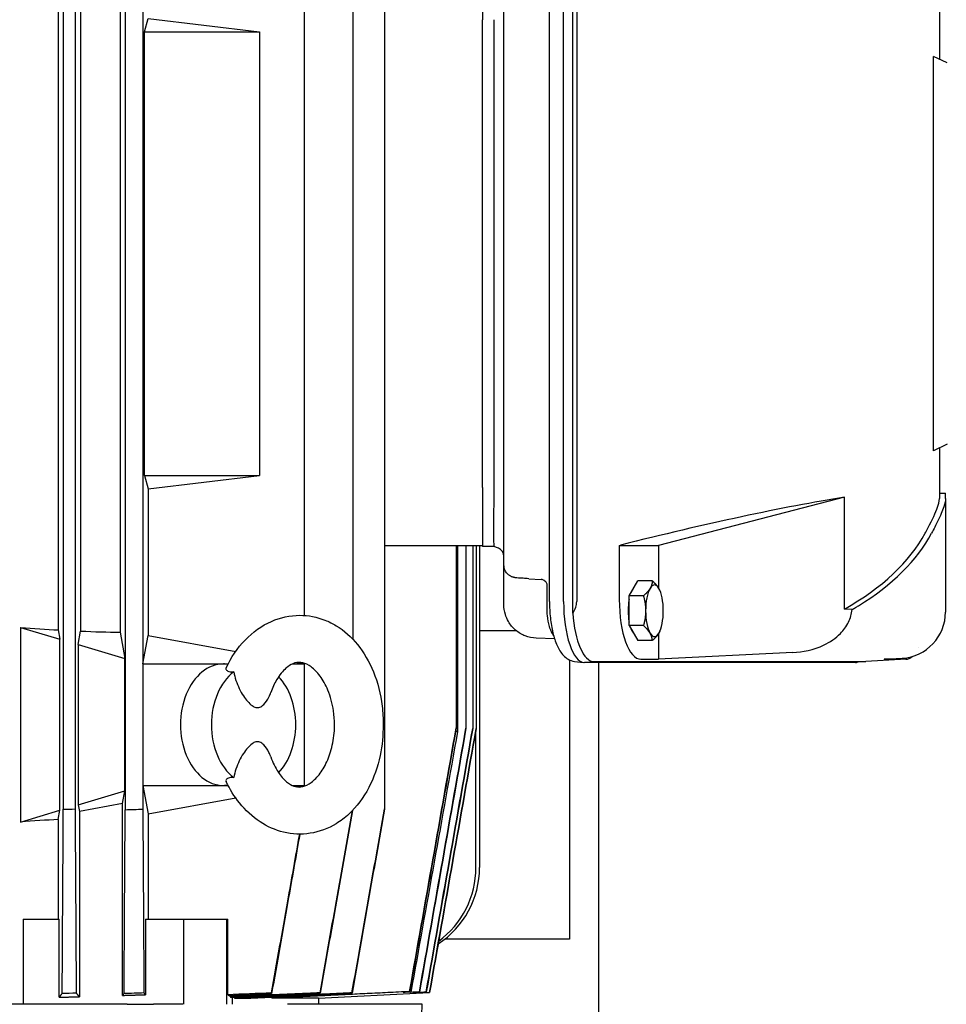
# Model space of a CAD drawing. Header units: inches. Extents: x 5 to 1128, y -85 to 748.
# Tile 311 of 656: x 421 to 433, y 592 to 605. Entities that reach past the tile are written whole.
import ezdxf

# ---------------------------------------------------------------- set-up
doc = ezdxf.new("R2010")
doc.units = ezdxf.units.IN
doc.header["$LTSCALE"] = 32
doc.header["$MEASUREMENT"] = 0
doc.layers.add('Dimension (ANSI)', color=7, linetype='Continuous', lineweight=25)
doc.layers.add('Visible (ANSI)', color=7, linetype='Continuous', lineweight=30)
doc.styles.add('Note Text (ANSI)', font='tahoma.ttf')
doc.dimstyles.new('SB Fraction-16 (ANSI)', dxfattribs={"dimscale": 32, "dimtxt": 0.125, "dimasz": 0.098425, "dimexe": 0.125, "dimexo": 0.0625, "dimgap": 0.031496, "dimtad": 0, "dimtih": 1, "dimtoh": 1, "dimdec": 4, "dimrnd": 1e-08, "dimzin": 0, "dimdsep": 46, "dimlunit": 5, "dimtxsty": 'Note Text (ANSI)', "dimcen": 0.09, "dimdle": 0.393701, "dimclrd": 256, "dimclre": 256, "dimclrt": 256, "dimadec": 0, "dimazin": 3, "dimtfac": 0.96, "dimtofl": 0, "dimtmove": 0, "dimatfit": 3, "dimfxl": 1, "dimfrac": 2, "dimtolj": 1, "dimtzin": 12, "dimlwd": -1, "dimlwe": -1, "dimarcsym": 0})

# ---------------------------------------------------------------- blocks, each defined once
blk = doc.blocks.new('*D19')
at = {"layer": 'Defpoints', "color": 0, "transparency": 16777216}
for p in [(484.781, 699.94), (324.685, 555.94), (484.781, 555.94)]:
    blk.add_point(p, dxfattribs=at)
at = {"layer": 'Dimension (ANSI)', "transparency": 16777216}
for p, q in [((482.781, 699.94), (320.685, 699.94)), ((324.685, 696.79), (324.685, 635.454)), ((324.685, 559.089), (324.685, 629.425)), ((482.781, 555.94), (320.685, 555.94))]:
    blk.add_line(p, q, dxfattribs=at)
for points in [[(324.16, 696.79), (325.21, 696.79), (324.685, 699.94)], [(324.16, 559.089), (325.21, 559.089), (324.685, 555.94)]]:
    blk.add_solid(points, dxfattribs=at)
at = {"layer": 'Dimension (ANSI)', "transparency": 16777216, "insert": (320.552, 634.446), "char_height": 4, "attachment_point": 1, "style": 'Note Text (ANSI)'}
blk.add_mtext('\\A1;144', dxfattribs=at)

msp = doc.modelspace()

# ---------------------------------------------------------------- linework, layer by layer
at = {"layer": 'Visible (ANSI)'}
for p, q in [((422.03656, 609.26767), (422.03656, 594.87173)), ((422.18863, 609.26359), (422.18863, 594.87581)), ((422.83797, 609.27317), (422.83797, 594.86623)), ((425.78484, 609.26359), (425.78484, 597.07661)), ((426.19693, 609.26352), (426.19693, 594.87588)), ((423.06608, 607.38466), (423.06608, 596.75474)), ((425.15592, 607.38466), (425.15592, 597.38289)), ((421.97168, 606.94448), (421.97168, 597.19492)), ((422.2609, 606.95919), (422.2609, 597.18021)), ((422.77271, 606.97501), (422.77271, 597.16439)), ((428.63552, 597.41322), (428.63552, 606.72618)), ((428.33449, 597.56183), (428.33449, 606.57758)), ((428.51677, 597.56183), (428.51677, 606.57758)), ((428.68651, 606.57745), (428.68651, 597.56195)), ((427.74372, 598.03684), (427.74372, 606.10256)), ((427.46813, 605.23781), (427.46813, 605.1004)), ((433.38601, 605.24119), (433.38601, 604.58545)), ((423.08623, 604.94372), (423.1366, 605.11728)), ((423.1366, 605.11728), (424.579, 604.94372)), ((427.46813, 599.039), (427.46813, 605.1004)), ((427.61503, 605.1004), (427.61503, 599.039)), ((423.08623, 599.19569), (423.08623, 604.94372)), ((423.08623, 604.94372), (424.579, 604.94372)), ((424.579, 604.94372), (424.579, 599.19569)), ((433.30739, 599.51729), (433.30739, 604.62211)), ((433.48444, 604.53955), (433.30739, 604.62211)), ((433.48444, 599.59985), (433.30739, 599.51729)), ((433.38601, 599.55395), (433.38601, 598.89821)), ((423.08623, 599.19569), (423.1366, 599.02212)), ((423.08623, 599.19569), (424.579, 599.19569)), ((423.1366, 599.02212), (424.579, 599.19569)), ((423.1366, 599.02212), (423.1366, 597.12398)), ((427.46813, 599.039), (427.46813, 598.90159)), ((427.46813, 598.90159), (427.46813, 598.29017)), ((432.15443, 598.91542), (429.74786, 598.29017)), ((432.15443, 597.46521), (432.15443, 598.91542)), ((433.38601, 598.96654), (433.46475, 598.96654)), ((433.46475, 598.89821), (433.46475, 598.96654)), ((433.46475, 598.89821), (433.46475, 597.51108)), ((426.19693, 598.29017), (427.46813, 598.29017)), ((427.12577, 598.29017), (427.12577, 595.92684)), ((427.14302, 598.29017), (427.14302, 595.87721)), ((427.25247, 598.29017), (427.25247, 595.92247)), ((427.34024, 598.29017), (427.34024, 595.91929)), ((427.38394, 598.29017), (427.38394, 595.91752)), ((427.42876, 598.29017), (427.42876, 594.11695)), ((427.46813, 598.29017), (427.46813, 598.27796)), ((427.61503, 598.27796), (427.46813, 598.27796)), ((427.67176, 598.25387), (427.61503, 598.27796)), ((429.23805, 598.29017), (429.25216, 598.29372)), ((429.23805, 598.29017), (429.74786, 598.29017)), ((429.23805, 598.29017), (429.23805, 597.58911)), ((429.74786, 598.29017), (429.74786, 597.73961)), ((427.74372, 597.5219), (427.74372, 598.03684)), ((428.06718, 597.85905), (428.22742, 597.85)), ((428.30426, 597.46285), (428.30426, 597.76348)), ((429.36532, 597.63692), (429.47978, 597.83013)), ((429.66626, 597.83013), (429.47978, 597.83013)), ((429.76651, 597.70349), (429.76512, 597.70679)), ((429.36532, 597.25051), (429.36532, 597.63692)), ((429.55181, 597.63692), (429.36532, 597.63692)), ((432.2545, 597.46021), (432.15443, 597.46521)), ((433.46475, 597.51108), (433.46475, 597.42624)), ((421.48279, 597.22792), (421.48279, 594.70676)), ((421.48279, 597.22792), (421.99296, 597.07545)), ((421.97168, 597.19492), (421.99296, 597.07545)), ((429.36532, 597.25051), (429.47978, 597.0573)), ((429.55181, 597.25051), (429.36532, 597.25051)), ((421.99296, 594.85923), (421.99296, 597.07545)), ((422.2275, 597.00536), (422.2609, 597.18021)), ((422.77271, 597.16439), (422.83327, 596.82432)), ((423.06608, 596.75474), (423.1366, 597.12398)), ((423.1366, 597.12398), (424.27004, 596.91673)), ((427.42876, 597.18978), (427.89834, 597.18978)), ((428.40075, 597.07877), (428.16175, 597.08782)), ((429.74786, 597.14782), (429.74786, 596.81474)), ((429.76651, 597.18395), (429.76512, 597.18065)), ((422.2275, 597.00536), (422.2275, 594.92932)), ((422.2275, 597.00536), (422.83327, 596.82432)), ((429.66626, 597.0573), (429.47978, 597.0573)), ((422.83327, 595.11036), (422.83327, 596.82432)), ((429.51951, 596.81474), (429.74786, 596.81474)), ((431.48483, 596.90301), (429.74786, 596.81474)), ((432.95635, 596.81489), (432.43015, 596.78497)), ((432.66829, 596.81474), (432.90325, 596.82926)), ((432.95111, 596.81474), (432.66829, 596.81474)), ((423.06608, 596.75474), (424.111, 596.75474)), ((423.06608, 596.75474), (423.06608, 595.17994)), ((424.111, 596.75474), (424.17174, 596.75474)), ((424.17073, 596.7528), (424.12558, 596.75447)), ((425.0041, 596.75474), (425.15592, 596.75474)), ((425.06071, 596.77215), (425.15592, 596.75474)), ((425.15592, 596.76368), (425.15592, 596.75474)), ((425.15592, 596.75474), (425.15592, 595.17994)), ((428.59313, 596.80715), (428.59313, 593.18978)), ((428.65998, 596.78796), (428.77578, 596.775)), ((432.29822, 596.77443), (428.78608, 596.77443)), ((428.91201, 596.78483), (432.4249, 596.78483)), ((428.96813, 596.77443), (428.96813, 590.43978)), ((427.12577, 595.9244), (427.12577, 595.92684)), ((427.25247, 595.92069), (427.25247, 595.92247)), ((427.34024, 595.91822), (427.34024, 595.91929)), ((427.38134, 594.11695), (427.38134, 595.90242)), ((427.38394, 595.91716), (427.38394, 595.91752)), ((423.06608, 595.17994), (424.111, 595.17994)), ((423.06608, 595.17994), (423.1366, 594.8107)), ((423.06608, 595.17994), (423.06608, 594.87349)), ((424.111, 595.17994), (424.17175, 595.17994)), ((424.17074, 595.18188), (424.12558, 595.18021)), ((425.0041, 595.17994), (425.15592, 595.17994)), ((425.06071, 595.16253), (425.15592, 595.17994)), ((425.15592, 595.17994), (425.15592, 595.171)), ((422.2275, 594.92932), (422.83327, 595.11036)), ((422.80378, 594.94477), (422.83327, 595.11036)), ((422.2275, 594.92932), (422.2441, 594.84243)), ((422.80378, 594.94477), (422.2441, 594.84243)), ((422.80378, 592.46061), (422.80378, 594.94477)), ((423.1366, 594.8107), (424.27006, 595.01795)), ((421.48279, 594.70676), (421.99296, 594.85923)), ((421.97168, 594.73976), (421.99296, 594.85923)), ((422.2441, 594.84243), (422.2441, 592.4438)), ((423.1366, 594.8107), (423.1366, 593.44765)), ((426.19693, 594.87249), (426.19693, 594.87588)), ((421.97168, 594.73976), (421.97168, 593.44765)), ((421.51607, 593.44765), (421.51607, 592.34529)), ((421.51607, 593.44765), (421.98141, 593.44765)), ((421.98141, 592.43638), (421.98141, 593.44765)), ((423.10063, 593.44765), (423.59268, 593.44765)), ((423.10063, 593.44765), (423.10063, 592.47004)), ((423.59268, 593.44765), (423.59268, 592.34529)), ((423.59268, 593.44765), (424.14946, 593.44765)), ((424.14946, 593.44765), (424.16664, 593.44765)), ((424.14946, 593.44765), (424.14946, 592.34529)), ((424.16664, 592.47004), (424.16664, 593.44765)), ((428.59313, 593.18978), (426.97919, 593.18978)), ((425.34215, 592.42403), (426.69539, 592.49495)), ((426.63669, 592.50284), (426.63564, 592.49693)), ((426.65205, 592.49638), (426.73775, 592.50085)), ((426.78125, 592.50018), (426.68667, 592.49525)), ((426.6872, 592.49821), (426.68667, 592.49525)), ((426.69212, 592.49506), (426.78141, 592.49974)), ((426.69544, 592.49523), (426.69539, 592.49495)), ((426.78141, 592.49974), (426.78125, 592.50018)), ((424.19655, 592.4438), (424.19655, 592.46143)), ((424.22197, 592.4371), (424.22197, 592.34529)), ((424.25534, 592.43859), (424.25534, 592.42403)), ((424.25534, 592.42403), (424.41357, 592.42403)), ((424.73932, 592.43944), (424.73932, 592.42403)), ((425.34215, 592.42403), (424.73932, 592.42403)), ((425.34215, 592.42403), (425.34215, 592.34529)), ((422.86336, 592.34529), (412.07291, 592.34529)), ((422.86336, 592.34529), (423.20675, 592.34529)), ((423.5825, 592.34529), (423.20675, 592.34529)), ((424.93913, 592.34529), (424.94072, 592.34529)), ((426.68486, 592.34529), (424.94072, 592.34529)), ((426.67042, 591.79411), (426.68486, 592.34529))]:
    msp.add_line(p, q, dxfattribs=at)
for centre, radius, start, end in [((427.62561, 598.14515), 0.11811, 0, 67), ((415.81196, 829.59804), 234.80882, 271.5190435, 271.5561653), ((414.24927, 868.14192), 273.41062, 271.8001385, 271.8479665)]:
    msp.add_arc(centre, radius, start, end, dxfattribs=at)
for centre, major_axis, ratio, start_param, end_param in [((427.63349, 599.16829), (-0.01835, -0.89036), 0.01792426, 4.858483, 5.56724606), ((429.25216, 597.91488), (-4.13287, -1.0489), 0.08613948, 3.91222449, 4.69053083), ((427.63349, 599.16829), (-0.01835, -0.89036), 0.01792426, 5.56724606, 6.27600912), ((429.25216, 599.14618), (-4.13386, 0), 0.57103242, 2.34910267, 2.84150954), ((429.25216, 599.14618), (-4.2126, 0), 0.57103242, 2.39218261, 2.8472881), ((428.22436, 598.01579), (-0.00453, 0.16581), 0.32421036, 3.11439165, 3.11450428), ((428.35013, 597.93), (-0.07517, -0.1011), 0.00689608, 6.28225128, 6.28336823), ((429.45758, 597.44372), (0, 0.30709), 0.34202014, 0.34487504, 0.70232251), ((429.69435, 597.44372), (0, 0.33465), 0.34202014, 0.52359878, 1.57079633), ((429.69435, 597.44372), (0, 0.33465), 0.34202014, 5.75958653, 6.80678408), ((429.69435, 597.44372), (0, -0.33465), 0.34202014, 1.57079633, 2.61799388), ((429.52464, 597.60323), (-0.00591, -0.78848), 0.36339547, 4.73301392, 6.28590934), ((429.45758, 597.44372), (0, 0.30709), 0.34202014, 1.0725023, 2.06909035), ((428.78608, 597.56183), (0, -0.7874), 0.34202014, 4.71238898, 6.28318531), ((425.74789, 597.41723), (-2.93833, -0.1559), 0.26757479, 2.94084477, 3.12739723), ((428.91714, 597.57331), (0.00591, 0.78848), 0.36339547, 1.77797373, 3.14431669), ((429.69435, 597.44372), (0, 0.33465), 0.34202014, 1.57079633, 2.61799388), ((429.69435, 597.44372), (0, -0.33465), 0.34202014, 0.52359878, 1.57079633), ((432.8742, 597.41883), (0.41622, 0.42423), 0.98752761, 3.97292895, 5.49452572), ((417.46813, 599.27197), (-7.86896, 1.54437), 0.18267581, 2.14165677, 2.21551551), ((429.45758, 597.44372), (0, -0.30709), 0.34202014, 5.5808628, 5.93831026), ((417.46813, 599.27197), (-7.86896, 1.54437), 0.18267581, 2.26103047, 2.34581184), ((429.69435, 597.44372), (0, -0.33465), 0.34202014, 5.75958653, 6.80678408), ((432.95037, 597.60323), (0.00084, -0.78848), 0.34201852, 0.63917189, 0.63917411), ((432.95037, 597.60323), (0.00084, -0.78848), 0.34201852, 6.28282246, 6.59102405), ((424.111, 595.96734), (0, -0.7874), 0.70710678, 3.14159265, 6.28318531), ((424.111, 595.96734), (0, 0.7874), 0.70710678, 6.25699639, 6.28318531), ((432.29822, 597.56183), (0, -0.7874), 0.34202014, 0, 0.16271096), ((432.42417, 597.57331), (0.00084, -0.78848), 0.34201852, 6.28282246, 6.30226469), ((424.50075, 595.96734), (0, 0.77297), 0.70710678, 0.48555362, 2.65603904), ((424.50075, 595.96734), (0, -0.77297), 0.70710678, 0.6356983, 2.50590151), ((426.11046, 595.90865), (-1.16512, 0.03584), 0.00058346, 3.62326477, 3.6684693), ((424.111, 595.96734), (0, -0.7874), 0.70710678, 0, 0.02618892), ((417.46813, 592.66271), (-7.86896, -1.54437), 0.18267581, 4.0676698, 4.14152854), ((426.24726, 594.11695), (-1.18151, 0), 0.99965732, 2.14806146, 3.14159265), ((426.19902, 594.11695), (-1.18232, 0), 0.99897186, 2.20404354, 3.14159265), ((415.87538, 825.84607), (-233.65248, 13.34579), 0.99743829, 1.65397313, 1.65474895), ((408.68103, 825.84607), (16.71382, -233.43573), 0.00407914, 6.25614296, 6.25691878), ((397.11195, 801.19744), (28.6813, -208.75665), 0.00219871, 6.26047447, 6.26133594), ((374.21068, 779.31575), (52.32202, -186.83099), 0.00103872, 6.26627345, 6.26727458), ((370.42962, 765.74838), (56.22475, -173.25602), 0.00039213, 6.27064436, 6.27171053), ((368.32059, 756.59575), (58.41857, -164.09856), 0.00008476, 6.27535999, 6.27647476)]:
    msp.add_ellipse(centre, major_axis=major_axis, ratio=ratio, start_param=start_param, end_param=end_param, dxfattribs=at)
for points, knots in [([(433.20128, 598.4484), (433.20555, 598.45628), (433.20976, 598.46408), (433.27614, 598.58775), (433.32321, 598.68435), (433.37319, 598.81504), (433.38559, 598.86189), (433.38601, 598.89701), (433.38601, 598.89761), (433.38601, 598.89821)], [-19.11534146, -19.11534146, -19.11534146, -19.11534146, -18.99524132, -18.99524132, -17.1908086, -17.1908086, -15.85962364, -15.85962364, -15.83630379, -15.83630379, -15.83630379, -15.83630379]), ([(433.46475, 598.89821), (433.46471, 598.87037), (433.45695, 598.83417), (433.42451, 598.73709), (433.39636, 598.67247), (433.33932, 598.55508), (433.31313, 598.50401), (433.28363, 598.4484)], [-37.07562543, -37.07562543, -37.07562543, -37.07562543, -36.00645193, -36.00645193, -34.68959629, -34.68959629, -33.83603412, -33.83603412, -33.83603412, -33.83603412]), ([(428.06718, 597.85905), (428.03976, 597.8606), (428.01381, 597.86216), (427.96821, 597.86511), (427.94817, 597.86653), (427.91523, 597.86917), (427.90435, 597.87), (427.88643, 597.8726), (427.88227, 597.87325), (427.87393, 597.875), (427.87062, 597.87577), (427.86258, 597.87792), (427.85768, 597.87944), (427.84639, 597.88356), (427.83991, 597.88638), (427.82307, 597.89504), (427.81293, 597.90173), (427.79087, 597.91998), (427.77953, 597.93272), (427.76073, 597.96165), (427.75336, 597.97841), (427.74549, 598.00909), (427.74372, 598.02301), (427.74372, 598.03684)], [0.00003514, 0.00003514, 0.00003514, 0.00003514, 0.2252738, 0.2252738, 0.45485107, 0.45485107, 0.69628572, 0.69628572, 0.7564917, 0.7564917, 0.78895244, 0.78895244, 0.83064854, 0.83064854, 0.88519848, 0.88519848, 0.97695667, 0.97695667, 1.10408229, 1.10408229, 1.24012158, 1.24012158, 1.34549821, 1.34549821, 1.34549821, 1.34549821]), ([(428.30227, 597.78675), (428.3012, 597.7928), (428.29913, 597.79897), (428.29308, 597.81047), (428.28901, 597.81597), (428.28142, 597.82371), (428.27827, 597.82644), (428.27496, 597.8289)], [0, 0, 0, 0, 0.051649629, 0.051649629, 0.103195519, 0.103195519, 0.134650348, 0.134650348, 0.134650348, 0.134650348]), ([(428.38639, 597.12753), (428.38099, 597.13476), (428.37599, 597.14228), (428.35505, 597.17726), (428.34272, 597.20779), (428.32055, 597.28337), (428.31211, 597.33146), (428.30544, 597.40792), (428.30426, 597.43546), (428.30426, 597.46285)], [0.313453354, 0.313453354, 0.313453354, 0.313453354, 0.401030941, 0.401030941, 0.709967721, 0.709967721, 1.098332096, 1.098332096, 1.306997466, 1.306997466, 1.306997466, 1.306997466]), ([(428.33449, 597.56183), (428.33449, 597.4911), (428.33821, 597.4204), (428.35293, 597.28442), (428.3639, 597.21918), (428.39291, 597.09859), (428.41084, 597.04329), (428.45508, 596.94468), (428.48094, 596.90105), (428.53387, 596.84548), (428.55411, 596.82856), (428.60209, 596.80136), (428.63015, 596.7913), (428.65998, 596.78796)], [4.71238898, 4.71238898, 4.71238898, 4.71238898, 5.01889542, 5.01889542, 5.32540185, 5.32540185, 5.63190829, 5.63190829, 5.93841472, 5.93841472, 6.09166794, 6.09166794, 6.24492116, 6.24492116, 6.24492116, 6.24492116]), ([(431.48483, 596.90301), (431.6147, 596.90961), (431.75776, 596.93677), (431.96863, 597.03733), (432.04198, 597.08671), (432.14503, 597.19255), (432.18107, 597.24196), (432.23265, 597.348), (432.24883, 597.40326), (432.2545, 597.46021)], [0.00000021, 0.00000021, 0.00000021, 0.00000021, 0.99464053, 0.99464053, 1.58301663, 1.58301663, 1.99047802, 1.99047802, 2.37536891, 2.37536891, 2.37536891, 2.37536891]), ([(432.2545, 597.46021), (432.26863, 597.46795), (432.28256, 597.47579), (432.30978, 597.49156), (432.32309, 597.49949), (432.33616, 597.50752)], [-0.31896318, -0.31896318, -0.31896318, -0.31896318, -0.158496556, -0.158496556, 0, 0, 0, 0]), ([(424.14595, 596.7028), (424.20987, 596.83791), (424.29297, 596.96186), (424.48941, 597.16689), (424.60586, 597.25099), (424.84764, 597.3571), (424.9747, 597.38467), (425.21076, 597.38473), (425.32276, 597.36294), (425.47619, 597.30244), (425.52487, 597.27808), (425.57127, 597.24981)], [0, 0, 0, 0, 1.19217119, 1.19217119, 2.38056754, 2.38056754, 3.46946209, 3.46946209, 4.4431177, 4.4431177, 4.91720331, 4.91720331, 4.91720331, 4.91720331]), ([(428.16175, 597.08782), (428.11381, 597.08964), (428.06557, 597.09963), (427.97542, 597.13477), (427.9324, 597.16049), (427.85871, 597.22382), (427.82683, 597.262), (427.78579, 597.33274), (427.7723, 597.36362), (427.76258, 597.3955)], [0.0000264, 0.0000264, 0.0000264, 0.0000264, 0.3778871, 0.3778871, 0.75898764, 0.75898764, 1.13282172, 1.13282172, 1.38753073, 1.38753073, 1.38753073, 1.38753073]), ([(425.57127, 597.24981), (425.67476, 597.18674), (425.76788, 597.10327), (425.93029, 596.90364), (425.99999, 596.78326), (426.10915, 596.51539), (426.14817, 596.36299), (426.17573, 596.12883), (426.17985, 596.04797), (426.17985, 595.96734)], [0, 0, 0, 0, 1.05742898, 1.05742898, 2.17878237, 2.17878237, 3.37570981, 3.37570981, 3.9901174, 3.9901174, 3.9901174, 3.9901174]), ([(424.14595, 596.70278), (424.1436, 596.69781), (424.1427, 596.69273), (424.14495, 596.67808), (424.15264, 596.66914), (424.17571, 596.65857), (424.18678, 596.65558), (424.21343, 596.65164), (424.22895, 596.65083), (424.24566, 596.65097)], [-0.723131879, -0.723131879, -0.723131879, -0.723131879, -0.58911018, -0.58911018, -0.329876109, -0.329876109, -0.169082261, -0.169082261, -0.000001, -0.000001, -0.000001, -0.000001]), ([(425.22013, 596.73367), (425.18041, 596.75788), (425.14514, 596.76906), (425.07896, 596.77752), (425.0485, 596.77365), (424.98332, 596.74602), (424.95245, 596.72737), (424.87954, 596.66325), (424.83634, 596.61136), (424.77075, 596.49953), (424.74524, 596.44435), (424.72432, 596.38484)], [0, 0, 0, 0, 0.68616306, 0.68616306, 1.51835895, 1.51835895, 2.09476164, 2.09476164, 2.80729168, 2.80729168, 3.33890576, 3.33890576, 3.33890576, 3.33890576]), ([(425.54985, 595.96734), (425.54985, 596.02714), (425.54537, 596.08735), (425.52302, 596.24069), (425.49804, 596.33315), (425.43605, 596.48389), (425.40055, 596.54695), (425.32548, 596.648), (425.28503, 596.68778), (425.23834, 596.72203), (425.22911, 596.7282), (425.22013, 596.73367)], [0, 0, 0, 0, 0.45567611, 0.45567611, 1.19157424, 1.19157424, 1.8233671, 1.8233671, 2.43874415, 2.43874415, 2.59379912, 2.59379912, 2.59379912, 2.59379912]), ([(424.24566, 596.65097), (424.25168, 596.61406), (424.26095, 596.57742), (424.28478, 596.50494), (424.29956, 596.46905), (424.34895, 596.36792), (424.38762, 596.31032), (424.42494, 596.26779)], [-0.973242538, -0.973242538, -0.973242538, -0.973242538, -0.734165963, -0.734165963, -0.486649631, -0.486649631, 0, 0, 0, 0]), ([(424.42494, 596.26779), (424.44254, 596.24774), (424.46177, 596.22885), (424.49756, 596.20319), (424.51422, 596.19451), (424.54818, 596.18675), (424.56435, 596.18769), (424.60144, 596.20037), (424.61978, 596.21476), (424.65904, 596.25466), (424.68131, 596.28833), (424.70841, 596.34362), (424.71677, 596.36336), (424.72432, 596.38484)], [-2.41020372, -2.41020372, -2.41020372, -2.41020372, -2.13651074, -2.13651074, -1.91750584, -1.91750584, -1.7034894, -1.7034894, -1.41720695, -1.41720695, -0.96287004, -0.96287004, -0.74621757, -0.74621757, -0.74621757, -0.74621757]), ([(425.22013, 595.20101), (425.25636, 595.22309), (425.29735, 595.25751), (425.37306, 595.34682), (425.40885, 595.40168), (425.46988, 595.52636), (425.49571, 595.59787), (425.53368, 595.75169), (425.54576, 595.83668), (425.54955, 595.93635), (425.54985, 595.95184), (425.54985, 595.96734)], [0, 0, 0, 0, 0.62577851, 0.62577851, 1.22489828, 1.22489828, 1.83378124, 1.83378124, 2.47585067, 2.47585067, 2.59392176, 2.59392176, 2.59392176, 2.59392176]), ([(426.17985, 595.96734), (426.17985, 595.83289), (426.16772, 595.69736), (426.10928, 595.42118), (426.05949, 595.27927), (425.92508, 595.02175), (425.83747, 594.90369), (425.68417, 594.76203), (425.6294, 594.7203), (425.57127, 594.68487)], [0, 0, 0, 0, 1.02447984, 1.02447984, 2.19054579, 2.19054579, 3.39614252, 3.39614252, 3.99011472, 3.99011472, 3.99011472, 3.99011472]), ([(426.52194, 592.51057), (426.62254, 593.07994), (426.72317, 593.64935), (426.92444, 594.78808), (427.0251, 595.35748), (427.12577, 595.92684)], [0, 0, 0, 0, 4.40589801, 4.40589801, 8.81178932, 8.81178932, 8.81178932, 8.81178932]), ([(427.12577, 595.9244), (427.02524, 595.35495), (426.92474, 594.78545), (426.72383, 593.64653), (426.62339, 593.07702), (426.52299, 592.50755)], [0, 0, 0, 0, 4.40634157, 4.40634157, 8.81268397, 8.81268397, 8.81268397, 8.81268397]), ([(426.6491, 592.50571), (426.74965, 593.07516), (426.85021, 593.64465), (427.05132, 594.78354), (427.1519, 595.35303), (427.25247, 595.92247)], [0, 0, 0, 0, 4.40638173, 4.40638173, 8.81275482, 8.81275482, 8.81275482, 8.81275482]), ([(427.25247, 595.92069), (427.15201, 595.35119), (427.05155, 594.78161), (426.8507, 593.64261), (426.75028, 593.07303), (426.64989, 592.50352)], [0, 0, 0, 0, 4.4066427, 4.4066427, 8.81329098, 8.81329098, 8.81329098, 8.81329098]), ([(426.73726, 592.50218), (426.83776, 593.0717), (426.93825, 593.64122), (427.13924, 594.78026), (427.23974, 595.34978), (427.34024, 595.91929)], [0, 0, 0, 0, 4.40686974, 4.40686974, 8.81373458, 8.81373458, 8.81373458, 8.81373458]), ([(427.14302, 595.87721), (427.04235, 595.3144), (426.94162, 594.75144), (426.74014, 593.62586), (426.63934, 593.0629), (426.53853, 592.50012)], [-8.71346196, -8.71346196, -8.71346196, -8.71346196, -4.35672022, -4.35672022, -0.00000039, -0.00000039, -0.00000039, -0.00000039]), ([(427.34024, 595.91822), (427.23981, 595.3487), (427.13938, 594.77906), (426.93856, 593.64001), (426.83814, 593.07038), (426.73775, 592.50085)], [0, 0, 0, 0, 4.4067915, 4.4067915, 8.81359521, 8.81359521, 8.81359521, 8.81359521]), ([(426.78125, 592.50018), (426.8817, 593.06974), (426.98215, 593.6393), (427.18305, 594.77841), (427.28349, 595.34797), (427.38394, 595.91752)], [0, 0, 0, 0, 4.4070824, 4.4070824, 8.81415958, 8.81415958, 8.81415958, 8.81415958]), ([(427.38394, 595.91716), (427.28352, 595.34759), (427.18309, 594.77802), (426.98225, 593.63888), (426.88183, 593.06931), (426.78141, 592.49974)], [0, 0, 0, 0, 4.40714616, 4.40714616, 8.81429232, 8.81429232, 8.81429232, 8.81429232]), ([(424.42494, 595.66689), (424.38762, 595.62436), (424.34895, 595.56676), (424.29956, 595.46562), (424.28478, 595.42974), (424.26095, 595.35725), (424.25168, 595.32062), (424.24566, 595.28371)], [-1.16556423, -1.16556423, -1.16556423, -1.16556423, -0.58274905, -0.58274905, -0.28632126, -0.28632126, -0.000001, -0.000001, -0.000001, -0.000001]), ([(424.72432, 595.54984), (424.71673, 595.57144), (424.70831, 595.59128), (424.68117, 595.64657), (424.65892, 595.68018), (424.61965, 595.72003), (424.60132, 595.73437), (424.56425, 595.747), (424.54808, 595.74793), (424.51412, 595.74013), (424.49745, 595.73142), (424.4617, 595.70575), (424.44251, 595.6869), (424.42494, 595.66689)], [-1.39409795, -1.39409795, -1.39409795, -1.39409795, -1.21173621, -1.21173621, -0.8318525, -0.8318525, -0.59214813, -0.59214813, -0.41273955, -0.41273955, -0.22903738, -0.22903738, 0, 0, 0, 0]), ([(424.72432, 595.54984), (424.75005, 595.47664), (424.78294, 595.40982), (424.85384, 595.30155), (424.89259, 595.25852), (424.96296, 595.19982), (424.99484, 595.18244), (425.05492, 595.16073), (425.08223, 595.15775), (425.14432, 595.16535), (425.17994, 595.1765), (425.22013, 595.20101)], [0, 0, 0, 0, 0.65391054, 0.65391054, 1.29529149, 1.29529149, 1.90985469, 1.90985469, 2.64449712, 2.64449712, 3.33886941, 3.33886941, 3.33886941, 3.33886941]), ([(424.24566, 595.28371), (424.21823, 595.28394), (424.19433, 595.28156), (424.15584, 595.26907), (424.14843, 595.25985), (424.1422, 595.24639), (424.14258, 595.23903), (424.14595, 595.23189)], [-1.74854985, -1.74854985, -1.74854985, -1.74854985, -1.575458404, -1.575458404, -1.375973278, -1.375973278, -1.164803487, -1.164803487, -1.164803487, -1.164803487]), ([(425.57127, 594.68487), (425.46827, 594.62211), (425.35269, 594.57865), (425.12116, 594.54286), (425.00264, 594.54792), (424.78301, 594.60067), (424.67892, 594.64671), (424.48536, 594.77355), (424.39493, 594.85772), (424.25125, 595.03755), (424.19343, 595.13153), (424.14595, 595.23188)], [0, 0, 0, 0, 1.0523618, 1.0523618, 2.05495692, 2.05495692, 3.01267033, 3.01267033, 4.03459181, 4.03459181, 4.92004917, 4.92004917, 4.92004917, 4.92004917]), ([(422.02186, 592.48907), (422.02431, 592.88619), (422.02676, 593.28331), (422.03166, 594.07753), (422.03411, 594.47463), (422.03656, 594.87173)], [0.00000001, 0.00000001, 0.00000001, 0.00000001, 3.07285421, 3.07285421, 6.14570848, 6.14570848, 6.14570848, 6.14570848]), ([(422.18863, 594.87581), (422.19109, 594.47883), (422.19355, 594.08183), (422.19846, 593.28785), (422.20091, 592.89084), (422.20337, 592.49384)], [0, 0, 0, 0, 3.0722279, 3.0722279, 6.14445907, 6.14445907, 6.14445907, 6.14445907]), ([(422.82327, 592.48446), (422.82572, 592.88144), (422.82816, 593.2784), (422.83306, 594.07233), (422.83551, 594.46928), (422.83797, 594.86623)], [0, 0, 0, 0, 3.07176687, 3.07176687, 6.14353477, 6.14353477, 6.14353477, 6.14353477]), ([(423.06608, 594.87349), (423.06854, 594.47667), (423.071, 594.07985), (423.07592, 593.28619), (423.07838, 592.88936), (423.08084, 592.49252)], [0, 0, 0, 0, 3.07114779, 3.07114779, 6.14230411, 6.14230411, 6.14230411, 6.14230411]), ([(425.36299, 592.49384), (425.43325, 592.89084), (425.50354, 593.28785), (425.64287, 594.0746), (425.71192, 594.46435), (425.78099, 594.8541)], [0, 0, 0, 0, 3.07222542, 3.07222542, 6.08843458, 6.08843458, 6.08843458, 6.08843458]), ([(425.78188, 594.85503), (425.71267, 594.4635), (425.64349, 594.07196), (425.50422, 593.28331), (425.43413, 592.88619), (425.36408, 592.48907)], [0.04307886, 0.04307886, 0.04307886, 0.04307886, 3.07285271, 3.07285271, 6.14569819, 6.14569819, 6.14569819, 6.14569819]), ([(425.77543, 592.49319), (425.84564, 592.89031), (425.91588, 593.28743), (426.05638, 594.08166), (426.12664, 594.47877), (426.19693, 594.87588)], [0, 0, 0, 0, 3.07302923, 3.07302923, 6.14605706, 6.14605706, 6.14605706, 6.14605706]), ([(426.19693, 594.87249), (426.12678, 594.4753), (426.05666, 594.07809), (425.91648, 593.28368), (425.84641, 592.88646), (425.77637, 592.48924)], [0, 0, 0, 0, 3.07352276, 3.07352276, 6.14703966, 6.14703966, 6.14703966, 6.14703966]), ([(424.7334, 592.49252), (424.80376, 592.88936), (424.87415, 593.28619), (424.99585, 593.97201), (425.04715, 594.261), (425.09847, 594.54998)], [0, 0, 0, 0, 3.07114256, 3.07114256, 5.30768374, 5.30768374, 5.30768374, 5.30768374]), ([(425.09998, 594.54998), (425.04842, 594.25845), (424.99689, 593.96691), (424.87524, 593.2784), (424.80515, 592.88144), (424.73511, 592.48446)], [0.81576355, 0.81576355, 0.81576355, 0.81576355, 3.07176081, 3.07176081, 6.14350714, 6.14350714, 6.14350714, 6.14350714]), ([(423.08084, 592.49252), (423.03791, 592.49115), (422.99498, 592.4898), (422.90913, 592.48711), (422.8662, 592.48578), (422.82327, 592.48446)], [-0.654581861, -0.654581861, -0.654581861, -0.654581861, -0.327309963, -0.327309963, -0.000038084, -0.000038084, -0.000038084, -0.000038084]), ([(424.73511, 592.48446), (424.73483, 592.48578), (424.73454, 592.48711), (424.73398, 592.4898), (424.73369, 592.49115), (424.7334, 592.49252)], [-0.654566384, -0.654566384, -0.654566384, -0.654566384, -0.327294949, -0.327294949, -0.00002352, -0.00002352, -0.00002352, -0.00002352]), ([(426.53853, 592.50012), (426.524, 592.50059), (426.50846, 592.50109), (426.47543, 592.50216), (426.45791, 592.50272), (426.43942, 592.50332)], [-1.52993284, -1.52993284, -1.52993284, -1.52993284, -0.7645741, -0.7645741, -0.000001, -0.000001, -0.000001, -0.000001]), ([(426.63564, 592.49693), (426.62625, 592.49724), (426.61573, 592.49758), (426.59256, 592.49833), (426.57987, 592.49875), (426.5661, 592.49919)], [-1.59960271, -1.59960271, -1.59960271, -1.59960271, -0.79950294, -0.79950294, -0.000001, -0.000001, -0.000001, -0.000001]), ([(426.68667, 592.49525), (426.68309, 592.49536), (426.6784, 592.49552), (426.66686, 592.49589), (426.66, 592.49612), (426.65205, 592.49638)], [-1.59269734, -1.59269734, -1.59269734, -1.59269734, -0.79617613, -0.79617613, -0.000001, -0.000001, -0.000001, -0.000001])]:
    msp.add_open_spline(points, degree=3, knots=knots, dxfattribs=at)
for points in [[(428.24806, 597.84471), (428.24266, 597.84735), (428.23508, 597.84957), (428.22743, 597.85)], [(428.26782, 597.83382), (428.26144, 597.83784), (428.2548, 597.84144), (428.24804, 597.84474)], [(428.27497, 597.82892), (428.27265, 597.83065), (428.27026, 597.83228), (428.26782, 597.83382)], [(428.30426, 597.76348), (428.30426, 597.77135), (428.30357, 597.77932), (428.30227, 597.78675)], [(427.76256, 597.39557), (427.75001, 597.43677), (427.74372, 597.47888), (427.74372, 597.5219)], [(422.82327, 592.48446), (422.81677, 592.47641), (422.81028, 592.46845), (422.80378, 592.46061)], [(423.10063, 592.47004), (423.09403, 592.47739), (423.08743, 592.48489), (423.08084, 592.49252)], [(424.7334, 592.49252), (424.54449, 592.48489), (424.35557, 592.47739), (424.16664, 592.47004)], [(424.17701, 592.46061), (424.36305, 592.46845), (424.54908, 592.47641), (424.73511, 592.48446)], [(426.6491, 592.50571), (426.61225, 592.50385), (426.57539, 592.50198), (426.53853, 592.50012)], [(426.69539, 592.49495), (426.69539, 592.49495), (426.6943, 592.49499), (426.69212, 592.49506)]]:
    msp.add_open_spline(points, degree=3, dxfattribs=at)
for points, weights in [([(429.63712, 597.73353), (429.61056, 597.68869), (429.55181, 597.63692)], [1.99985792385, 1.99985792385, 1.85627458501]), ([(429.66626, 597.83013), (429.66368, 597.77836), (429.63712, 597.73353)], [1.92128718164, 2.06989926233, 2.06989926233]), ([(429.75158, 597.73353), (429.72502, 597.77836), (429.66626, 597.83013)], [1.99985792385, 1.99985792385, 1.85627458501]), ([(429.76512, 597.70679), (429.75945, 597.72024), (429.75158, 597.73353)], [1.98724669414, 1.99985792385, 1.99985792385]), ([(429.55181, 597.63692), (429.5799, 597.53338), (429.5799, 597.44372)], [1.66293555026, 1.79156406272, 1.79156406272]), ([(429.5799, 597.44372), (429.5799, 597.35405), (429.55181, 597.25051)], [1.79156406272, 1.79156406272, 1.66293555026]), ([(429.63712, 597.15391), (429.61056, 597.19874), (429.55181, 597.25051)], [1.99985792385, 1.99985792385, 1.85627458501]), ([(429.66626, 597.0573), (429.66368, 597.10907), (429.63712, 597.15391)], [1.92128718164, 2.06989926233, 2.06989926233]), ([(429.75158, 597.15391), (429.72502, 597.10907), (429.66626, 597.0573)], [1.99985792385, 1.99985792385, 1.85627458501]), ([(429.76512, 597.18065), (429.75945, 597.16719), (429.75158, 597.15391)], [1.98724669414, 1.99985792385, 1.99985792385]), ([(422.02186, 592.48907), (422.00046, 592.46068), (421.98141, 592.43638)], [1.03952749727, 1.08335399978, 1.12391584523]), ([(422.2441, 592.4438), (422.22485, 592.46677), (422.20337, 592.49384)], [1.10570106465, 1.0703095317, 1.03141966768]), ([(425.36299, 592.49384), (424.74787, 592.46677), (424.19655, 592.4438)], [1.03141966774, 1.07030953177, 1.10570106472]), ([(424.20572, 592.43638), (424.75109, 592.46068), (425.36408, 592.48907)], [1.123915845, 1.08335399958, 1.03952749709]), ([(425.77543, 592.49319), (424.95661, 592.45506), (424.25534, 592.42403)], [1.03403279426, 1.09331136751, 1.14680766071]), ([(424.41357, 592.42403), (425.04507, 592.45377), (425.77637, 592.48924)], [1.15666365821, 1.10154062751, 1.04228868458]), ([(426.52194, 592.51057), (425.54604, 592.46251), (424.73932, 592.42403)], [1.05027588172, 1.13133464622, 1.20584188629]), ([(426.43942, 592.50332), (426.48103, 592.50542), (426.52299, 592.50755)], [1.06605773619, 1.06244952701, 1.05883270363]), ([(426.5661, 592.49919), (426.60781, 592.50134), (426.64989, 592.50352)], [1.08957216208, 1.08550228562, 1.08142586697]), ([(426.73726, 592.50218), (426.68618, 592.49954), (426.63564, 592.49693)], [1.09145309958, 1.0964560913, 1.10144920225]), ([(421.98141, 592.43638), (422.11162, 592.43998), (422.2441, 592.4438)], [1.12922777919, 1.12408065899, 1.11866819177]), ([(422.80378, 592.46061), (422.95066, 592.46519), (423.10063, 592.47004)], [1.06384136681, 1.05786121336, 1.05160544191]), ([(424.16664, 592.47004), (424.17188, 592.46519), (424.17701, 592.46061)], [1.05160544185, 1.05786121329, 1.06384136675]), ([(424.19655, 592.4438), (424.20118, 592.43998), (424.20572, 592.43638)], [1.11866819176, 1.12408065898, 1.12922777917])]:
    msp.add_rational_spline(points, weights, degree=2, dxfattribs=at)

# ---------------------------------------------------------------- dimensions: what is measured, and where the dimension line sits
at = {"layer": 'Dimension (ANSI)'}
dim = msp.add_linear_dim(base=(324.68489, 555.93978), p1=(484.78063, 699.93978), p2=(484.78063, 555.93978), angle=90, dimstyle='SB Fraction-16 (ANSI)', override={"dimgap": 0.031496, "dimdec": 4, "dimtol": 0, "dimlim": 0, "dimtp": 0, "dimtm": 0, "dimtdec": 2, "dimatfit": 1}, dxfattribs=at)
dim.commit()
dim.dimension.update_dxf_attribs({"geometry": '*D19', "text_midpoint": (324.68489, 632.43978), "dimtype": 160})

doc.saveas('drawing.dxf')
